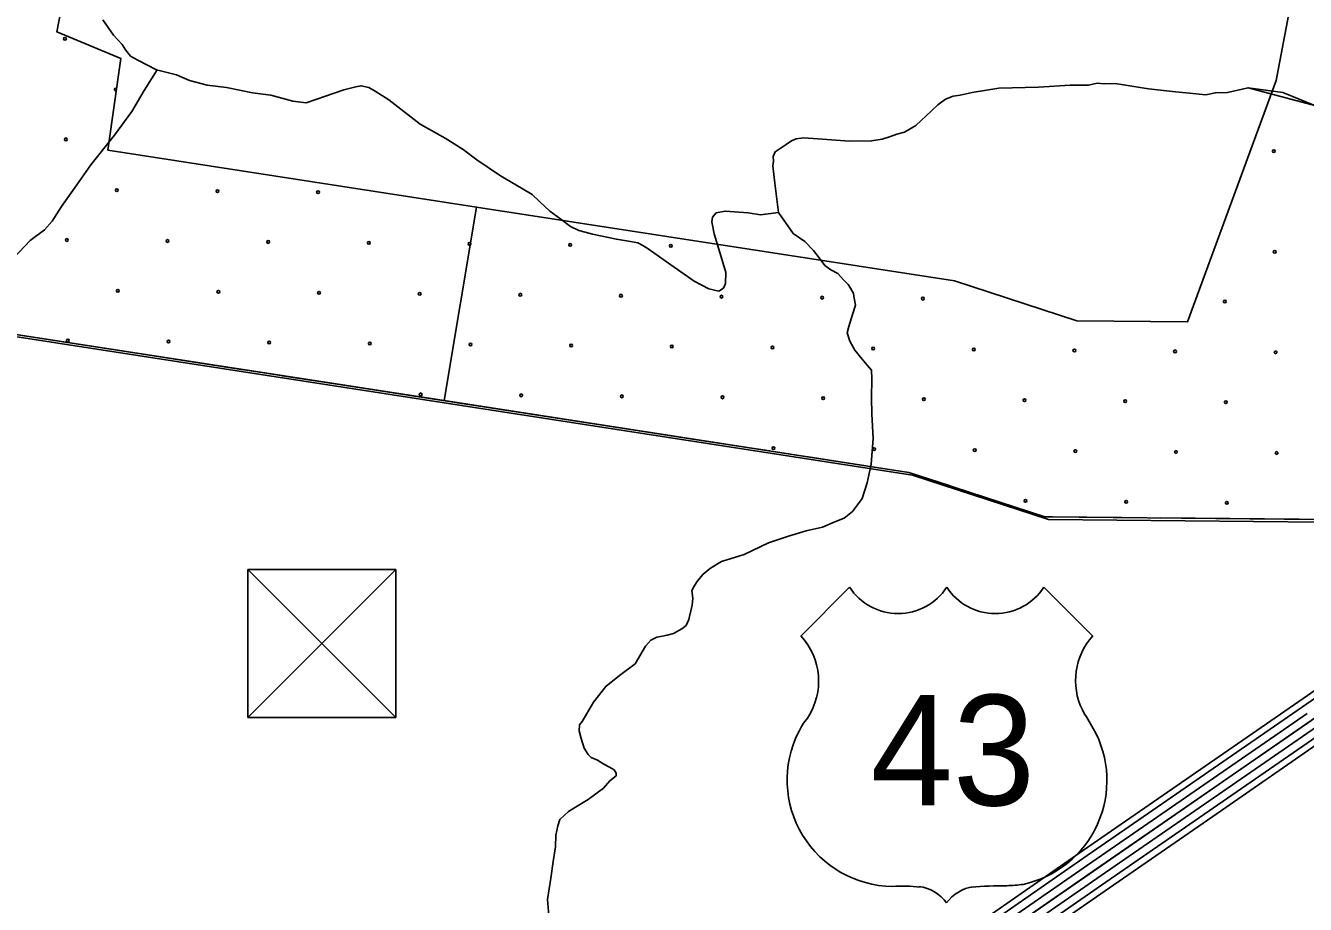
# Model space of a CAD drawing. Extents: x 1551132 to 1791609, y 378168 to 563823.
# Drawn here: x 1633033 to 1637923, y 471098 to 474457 of the extents above; entities that cross this region are included whole.
import ezdxf

# ---------------------------------------------------------------- set-up
doc = ezdxf.new("R2010")
doc.units = 0
for name, color, linetype in [('DESIGN - EROSION CONTROL - Devices', 7, 'Continuous'), ('DESIGN - SCRATCH - User 1', 7, 'Continuous'), ('DESIGN - TRAFFIC CONTROL PERMANENT - Pavement Marking', 7, 'Continuous'), ('DESIGN - TRAFFIC CONTROL PERMANENT - Pavement Marking Text', 7, 'Continuous'), ('DESIGN - TRANSPORTATION - Text', 7, 'Continuous'), ('SURVEY - CENTERLINE - Preliminary Text', 7, 'Continuous'), ('SURVEY - DRAINAGE - Bridge Deck with Text', 7, 'Continuous'), ('SURVEY - VEGETATION - Features with Text', 7, 'Continuous')]:
    doc.layers.add(name, color=color, linetype=linetype)

msp = doc.modelspace()

# ---------------------------------------------------------------- linework, layer by layer
at = {"layer": 'DESIGN - EROSION CONTROL - Devices'}
for centre in [(1633183.637, 474406.369), (1633183.637, 474406.369), (1633187.371, 474021.816), (1633187.371, 474021.816), (1637802.006, 473977.013), (1637802.006, 473977.013), (1633381.514, 473827.672), (1633381.514, 473827.672), (1633766.067, 473823.939), (1633766.067, 473823.939), (1634150.62, 473820.205), (1634150.62, 473820.205), (1633191.104, 473637.263), (1633191.104, 473637.263), (1633575.657, 473633.529), (1633575.657, 473633.529), (1633960.21, 473629.796), (1633960.21, 473629.796), (1634344.763, 473626.062), (1634344.763, 473626.062), (1635113.869, 473618.595), (1635113.869, 473618.595), (1635498.422, 473614.861), (1635498.422, 473614.861), (1637805.74, 473592.46), (1637805.74, 473592.46), (1633385.247, 473443.119), (1633385.247, 473443.119), (1633769.8, 473439.386), (1633769.8, 473439.386), (1634154.353, 473435.652), (1634154.353, 473435.652), (1634538.906, 473431.919), (1634538.906, 473431.919), (1634923.459, 473428.185), (1634923.459, 473428.185), (1635308.012, 473424.452), (1635308.012, 473424.452), (1635692.565, 473420.718), (1635692.565, 473420.718), (1636077.118, 473416.985), (1636077.118, 473416.985), (1636461.671, 473413.251), (1636461.671, 473413.251), (1637615.33, 473402.051), (1637615.33, 473402.051), (1633194.838, 473252.71), (1633194.838, 473252.71), (1633579.391, 473248.976), (1633579.391, 473248.976), (1633963.944, 473245.243), (1633963.944, 473245.243), (1634348.497, 473241.509), (1634348.497, 473241.509), (1634733.05, 473237.776), (1634733.05, 473237.776), (1635117.602, 473234.042), (1635117.602, 473234.042), (1635502.155, 473230.309), (1635502.155, 473230.309), (1635886.708, 473226.575), (1635886.708, 473226.575), (1636271.261, 473222.841), (1636271.261, 473222.841), (1636655.814, 473219.108), (1636655.814, 473219.108), (1637040.367, 473215.374), (1637040.367, 473215.374), (1637424.92, 473211.641), (1637424.92, 473211.641), (1637809.473, 473207.907), (1637809.473, 473207.907), (1634542.64, 473047.366), (1634542.64, 473047.366), (1634927.193, 473043.632), (1634927.193, 473043.632), (1635311.746, 473039.899), (1635311.746, 473039.899), (1635696.299, 473036.165), (1635696.299, 473036.165), (1636080.852, 473032.432), (1636080.852, 473032.432), (1636465.405, 473028.698), (1636465.405, 473028.698), (1636849.958, 473024.965), (1636849.958, 473024.965), (1637234.51, 473021.231), (1637234.51, 473021.231), (1637619.063, 473017.498), (1637619.063, 473017.498), (1635890.442, 472842.022), (1635890.442, 472842.022), (1636274.995, 472838.289), (1636274.995, 472838.289), (1636659.548, 472834.555), (1636659.548, 472834.555), (1637044.101, 472830.821), (1637044.101, 472830.821), (1637428.654, 472827.088), (1637428.654, 472827.088), (1637813.207, 472823.354), (1637813.207, 472823.354), (1636853.691, 472640.412), (1636853.691, 472640.412), (1637238.244, 472636.678), (1637238.244, 472636.678), (1637622.797, 472632.945), (1637622.797, 472632.945)]:
    msp.add_circle(centre, 5.28, dxfattribs=at)
for centre, start, end in [((1633377.78, 474212.225), 55.218053, 288.625932), ((1634729.316, 473622.329), 41.768386, 299.182899), ((1634729.316, 473622.329), 299.182899, 41.768386)]:
    msp.add_arc(centre, 5.28, start, end, dxfattribs=at)
at = {"layer": 'DESIGN - SCRATCH - User 1'}
for points in [[(1637811.814, 474246.282), (1637916.253, 474797.896), (1637347.833, 474980.992), (1637270.66, 475047.485), (1637325.426, 475090.653), (1637325.426, 475161.238), (1637316.143, 476094.138), (1635932.742, 476097.379)], [(1633782.317, 475004.924), (1633563.931, 474857.278), (1633181.357, 475452.06), (1633249.122, 475682.225), (1633016.336, 475747.843), (1632949.104, 475516.787), (1633180.632, 475451.519), (1633563.764, 474857.195), (1633336.044, 474713.449), (1633199.539, 474677.882), (1633151.99, 474432.834), (1633397.026, 474330.94), (1633347.302, 473980.597)], [(1636582.975, 473481.044), (1637050.289, 473328.232), (1637473.079, 473324.166), (1637811.814, 474246.282)], [(1633347.302, 473980.597), (1634756.277, 473763.067), (1634632.163, 473023.323)], [(1638520.322, 473999.967), (1638415.099, 473713.526), (1638630.361, 473636.283), (1638617.186, 473536.822), (1639169.656, 473350.317), (1639067.425, 472690.783), (1638776.848, 472650.132), (1638755.541, 472561.772), (1636927.284, 472579.363), (1636408.021, 472749.15)], [(1634632.163, 473023.323), (1634756.277, 473763.067), (1636582.975, 473481.044)], [(1634632.163, 473023.323), (1632507.763, 473351.305), (1632267.21, 473403.615)], [(1636408.021, 472749.15), (1634632.163, 473023.323)]]:
    msp.add_lwpolyline(points, dxfattribs=at)
at = {"layer": 'DESIGN - TRAFFIC CONTROL PERMANENT - Pavement Marking'}
for p, q in [((1634448.275, 472378.089), (1633882.574, 472378.075)), ((1634165.432, 472095.232), (1633882.574, 472378.075)), ((1633882.574, 472378.075), (1633882.588, 471812.374)), ((1634165.432, 472095.232), (1634448.275, 472378.089)), ((1634448.289, 471812.388), (1634448.275, 472378.089)), ((1633882.588, 471812.374), (1634165.432, 472095.232)), ((1634165.432, 472095.232), (1634448.289, 471812.388)), ((1633882.588, 471812.374), (1634448.289, 471812.388))]:
    msp.add_line(p, q, dxfattribs=at)
at = {"layer": 'DESIGN - TRAFFIC CONTROL PERMANENT - Pavement Marking Text'}
for points in [[(1638520.322, 473999.967), (1638415.099, 473713.526), (1638630.361, 473636.283), (1638617.186, 473536.822), (1639169.656, 473350.317), (1639067.425, 472690.783), (1638776.848, 472650.132), (1638755.541, 472561.772), (1636927.284, 472579.363), (1636408.021, 472749.15)], [(1638520.322, 473999.967), (1638415.099, 473713.526), (1638630.361, 473636.283), (1638617.186, 473536.822), (1639169.656, 473350.317), (1639067.425, 472690.783), (1638776.848, 472650.132), (1638755.541, 472561.772), (1636927.284, 472579.363), (1636408.021, 472749.15)], [(1638520.322, 473999.967), (1638415.099, 473713.526), (1638630.361, 473636.283), (1638617.186, 473536.822), (1639169.656, 473350.317), (1639067.425, 472690.783), (1638776.848, 472650.132), (1638755.541, 472561.772), (1636927.284, 472579.363), (1636408.021, 472749.15)], [(1638520.322, 473999.967), (1638415.099, 473713.526), (1638630.361, 473636.283), (1638617.186, 473536.822), (1639169.656, 473350.317), (1639067.425, 472690.783), (1638776.848, 472650.132), (1638755.541, 472561.772), (1636927.284, 472579.363), (1636408.021, 472749.15)], [(1638520.322, 473999.967), (1638415.099, 473713.526), (1638630.361, 473636.283), (1638617.186, 473536.822), (1639169.656, 473350.317), (1639067.425, 472690.783), (1638776.848, 472650.132), (1638755.541, 472561.772), (1636927.284, 472579.363), (1636408.021, 472749.15)], [(1638534.013, 473989.709), (1638428.791, 473703.268), (1638644.052, 473626.024), (1638630.877, 473526.563), (1639183.348, 473340.059), (1639081.116, 472680.525), (1638790.54, 472639.874), (1638769.232, 472551.513), (1636940.975, 472569.104), (1636421.712, 472738.892)], [(1632267.21, 473403.615), (1632507.763, 473351.305), (1636408.021, 472749.15)], [(1632267.21, 473403.615), (1632507.763, 473351.305), (1636408.021, 472749.15)], [(1632267.21, 473403.615), (1632507.763, 473351.305), (1636408.021, 472749.15)], [(1632267.21, 473403.615), (1632507.763, 473351.305), (1636408.021, 472749.15)], [(1632267.21, 473403.615), (1632507.763, 473351.305), (1636408.021, 472749.15)], [(1632280.902, 473393.356), (1632521.454, 473341.047), (1636421.712, 472738.892)]]:
    msp.add_lwpolyline(points, dxfattribs=at)
at = {"layer": 'DESIGN - TRANSPORTATION - Text'}
for points in [[(1633327.744, 474478.968), (1633369.043, 474420.334), (1633402.609, 474383.841), (1633414.367, 474363.649), (1633434.075, 474339.356), (1633461.908, 474324.981), (1633533.481, 474288.014), (1633609.279, 474269.021), (1633659.02, 474246.354), (1633726.835, 474229.47), (1633800.75, 474220.529), (1633900.522, 474199.236), (1633970.437, 474190.345), (1634054.185, 474167.252), (1634104.859, 474161.927), (1634178.849, 474186.695)], [(1632899.345, 473476.325), (1633051.334, 473634.738), (1633105.857, 473676.139), (1633134.282, 473709.848), (1633170.973, 473765.508), (1633238.163, 473860.852), (1633282.953, 473924.421), (1633372.368, 474037.524), (1633439.508, 474128.868), (1633486.49, 474208.436), (1633535.748, 474287.447)], [(1634178.849, 474186.695), (1634249.172, 474211.695), (1634295.305, 474223.037), (1634315.346, 474226.746), (1634345.237, 474220.304), (1634369.02, 474205.945), (1634420.527, 474173.161), (1634541.116, 474079.3), (1634636.305, 474025.866), (1634705.645, 473982.806), (1634757.069, 473944.014), (1634848.142, 473882.629), (1634927.423, 473835.419), (1634969.047, 473810.794), (1634996.655, 473784.36), (1635036.104, 473747.75), (1635077.644, 473717.108), (1635115.218, 473688.532), (1635146.993, 473674.057), (1635170.892, 473667.698), (1635198.758, 473659.29), (1635290.431, 473639.931), (1635344.271, 473631.139), (1635372.196, 473626.722), (1635392.037, 473616.422), (1635411.845, 473604.122), (1635498.926, 473542.787), (1635587.974, 473479.427), (1635643.531, 473450.585), (1635681.38, 473442.026), (1635699.538, 473453.776), (1635707.796, 473471.669), (1635708.396, 473513.703), (1635698.888, 473547.879), (1635664.514, 473660.49), (1635655.181, 473706.675), (1635657.439, 473724.658), (1635671.655, 473740.467), (1635705.746, 473747.976), (1635793.594, 473740.692), (1635841.468, 473733.984), (1635910.35, 473742.867), (1635966.373, 473662.09), (1636009.914, 473631.423), (1636043.397, 473596.897), (1636064.979, 473568.555), (1636086.562, 473540.212), (1636110.32, 473523.853), (1636136.094, 473509.461), (1636157.735, 473485.119), (1636175.468, 473466.844), (1636185.26, 473452.685), (1636196.968, 473432.493), (1636198.709, 473414.451), (1636204.326, 473388.342), (1636193.876, 473356.466), (1636179.177, 473306.631), (1636172.835, 473282.697), (1636182.368, 473250.521), (1636201.868, 473216.204), (1636229.367, 473181.77), (1636249.033, 473159.461), (1636264.733, 473139.21), (1636266.274, 473107.159), (1636265.216, 473033.099), (1636266.358, 472973.023), (1636271.007, 472878.853), (1636263.616, 472780.868), (1636248.6, 472709.016), (1636229.75, 472649.231), (1636211.425, 472625.472), (1636193.068, 472599.713), (1636160.718, 472574.162), (1636124.544, 472560.678), (1636078.262, 472539.328), (1636016.113, 472526.219), (1635947.848, 472505.194), (1635871.533, 472480.285), (1635778.944, 472435.592), (1635692.612, 472408.824), (1635650.272, 472383.415), (1635621.947, 472359.806), (1635601.623, 472336.081), (1635587.315, 472314.263), (1635579.098, 472298.371), (1635582.665, 472268.287), (1635580.29, 472242.295), (1635569.674, 472198.41), (1635567.499, 472186.427), (1635557.199, 472164.551), (1635541.008, 472150.776), (1635508.775, 472133.234), (1635484.709, 472127.575), (1635466.659, 472123.833), (1635444.626, 472120.15), (1635422.469, 472108.466), (1635402.136, 472084.741)], [(1635910.35, 473742.867), (1635895.659, 473854.554), (1635888.55, 473920.705), (1635890.784, 473938.689), (1635889.025, 473956.723), (1635897.259, 473974.632), (1635939.599, 474002.074), (1635959.765, 474015.808), (1635977.857, 474023.566), (1636005.881, 474027.183), (1636059.805, 474024.45), (1636181.585, 474014.775), (1636265.533, 474015.625), (1636305.599, 474023.083), (1636337.707, 474032.65), (1636361.814, 474042.334), (1636391.897, 474049.926), (1636434.204, 474075.368), (1636494.895, 474130.586), (1636519.194, 474154.27), (1636547.46, 474175.904), (1636577.593, 474187.496), (1636603.625, 474191.146), (1636649.716, 474200.521), (1636751.855, 474217.139), (1636903.802, 474221.064), (1637023.816, 474229.431), (1637093.756, 474228.472), (1637127.83, 474236.014), (1637153.779, 474233.656), (1637195.77, 474235.081), (1637323.409, 474215.322), (1637427.181, 474203.889), (1637467.088, 474199.347), (1637542.937, 474192.297), (1637579.011, 474199.814), (1637624.993, 474201.189), (1637703.958, 474219.256)], [(1637961.06, 474149.612), (1637836.763, 474201.28), (1637703.958, 474219.256), (1637967.593, 474149.071)], [(1635402.136, 472084.741), (1635362.828, 472018.031), (1635302.063, 471972.554), (1635249.664, 471931.078), (1635203.065, 471871.51), (1635176.583, 471825.742), (1635159.366, 471797.691), (1635150.15, 471783.974), (1635147.908, 471761.974), (1635155.558, 471731.848), (1635167.141, 471695.672), (1635182.849, 471671.471), (1635194.699, 471659.321), (1635218.557, 471649.046), (1635242.364, 471634.762), (1635264.197, 471622.512), (1635282.063, 471612.295), (1635285.988, 471606.245), (1635289.921, 471600.195), (1635289.805, 471590.186), (1635265.614, 471570.427), (1635241.339, 471542.651), (1635182.924, 471499.242), (1635134.658, 471469.733), (1635107.726, 471453.949), (1635074.201, 471422.332), (1635067.052, 471399.098), (1635059.552, 471362.413), (1635058.377, 471318.879), (1635048.452, 471262.402), (1635039.744, 471198.417), (1635026.844, 471116.449), (1635032.169, 471056.314)]]:
    msp.add_lwpolyline(points, dxfattribs=at)
at = {"layer": 'SURVEY - CENTERLINE - Preliminary Text'}
for points in [[(1638309.351, 472158.419), (1637898.16, 471873.97)], [(1638323.409, 472138.094), (1637912.218, 471853.644)], [(1638358.683, 472087.101), (1636645.456, 470901.944), (1636375.695, 470679.555), (1636208.049, 470466.466), (1636076.452, 470259.144), (1635966.555, 470009.62), (1635878.232, 469701.887), (1635789.042, 469278.026), (1635661.511, 468542.09), (1635534.047, 467814.163), (1635395.575, 466952.157), (1635274.269, 466246.214)], [(1637898.177, 471873.978), (1637486.978, 471589.529)], [(1637912.243, 471853.653), (1637501.045, 471569.203)], [(1637929.876, 471828.152), (1637518.677, 471543.703)], [(1637947.509, 471802.66), (1637536.31, 471518.21)], [(1637965.142, 471777.167), (1637553.943, 471492.718)], [(1637982.775, 471751.667), (1637571.576, 471467.217)], [(1637997.408, 471730.516), (1637586.209, 471446.067)], [(1637486.995, 471589.537), (1637075.796, 471305.08)], [(1637501.053, 471569.212), (1637089.854, 471284.754)], [(1637518.694, 471543.711), (1637107.495, 471259.253)], [(1637536.327, 471518.219), (1637125.128, 471233.761)], [(1637553.96, 471492.726), (1637142.761, 471208.269)], [(1637571.601, 471467.226), (1637160.402, 471182.768)], [(1637586.226, 471446.075), (1637175.027, 471161.618)], [(1637075.804, 471305.096), (1636664.614, 471020.639)], [(1637089.862, 471284.771), (1636678.672, 471000.313)], [(1637107.504, 471259.27), (1636696.313, 470974.813)], [(1637125.136, 471233.778), (1636713.946, 470949.32)], [(1637142.769, 471208.285), (1636731.579, 470923.828)], [(1637160.411, 471182.785), (1636749.22, 470898.327)], [(1637175.035, 471161.634), (1636763.845, 470877.177)]]:
    msp.add_lwpolyline(points, dxfattribs=at)
at = {"layer": 'SURVEY - DRAINAGE - Bridge Deck with Text'}
for p, q in [((1636181.501, 472310.525), (1635994.678, 472123.744)), ((1636923.834, 472310.542), (1637111.982, 472122.444))]:
    msp.add_line(p, q, dxfattribs=at)
for centre, radius, start, end in [((1636367.09, 472431.518), 221.533, 213.100569, 326.902078), ((1636738.258, 472431.535), 221.538, 213.102397, 326.900247), ((1635808.891, 471951.435), 254.225, 326.285306, 43.007869), ((1637299.127, 471953.546), 254.225, 137.856542, 206.084864), ((1638513.937, 472648.114), 1653.134, 209.194203, 212.04025), ((1636196.715, 471661.257), 230.917, 139.793564, 155.726308), ((1636757.841, 471572.133), 406.76, 282.341686, 29.285292), ((1636349.789, 471573.797), 406.76, 153.358853, 269.213508), ((1636383.991, 470530.959), 637.359, 83.921306, 93.578908), ((1636428.391, 471014.839), 152.535, 35.633392, 83.237081), ((1636675.544, 471014.844), 152.535, 97.781394, 144.193111), ((1636818.513, 468344.208), 2825.781, 90.731147, 93.493106), ((1636765.335, 471772.478), 602.963, 271.627047, 277.571425)]:
    msp.add_arc(centre, radius, start, end, dxfattribs=at)
at = {"layer": 'SURVEY - VEGETATION - Features with Text'}
for points in [[(1632934.503, 473285.42), (1633195.405, 473245.145)], [(1633343.643, 473222.252), (1633604.545, 473181.976)], [(1633604.537, 473181.976), (1633865.439, 473141.692)], [(1634013.686, 473118.808), (1634274.588, 473078.524)], [(1634274.58, 473078.533), (1634535.482, 473038.248)], [(1634683.72, 473015.364), (1634944.622, 472975.08)], [(1634944.614, 472975.08), (1635205.516, 472934.804)], [(1635353.754, 472911.912), (1635614.665, 472871.636)], [(1635614.656, 472871.636), (1635875.558, 472831.36)], [(1636023.797, 472808.468), (1636284.699, 472768.192)], [(1636284.69, 472768.192), (1636408.021, 472749.15)], [(1636561.717, 472698.899), (1636408.021, 472749.15)], [(1636956.658, 472579.079), (1636927.284, 472579.363), (1636704.281, 472652.281)], [(1637220.643, 472576.538), (1636956.658, 472579.079)], [(1637634.609, 472572.555), (1637370.631, 472575.096)], [(1637898.594, 472570.013), (1637634.609, 472572.555)]]:
    msp.add_lwpolyline(points, dxfattribs=at)

# ---------------------------------------------------------------- texts
at = {"layer": 'SURVEY - DRAINAGE - Bridge Deck with Text'}
msp.add_text('43', height=422.4043, rotation=0.001322, dxfattribs=at).set_placement((1636261.904, 471476.718))

doc.saveas('drawing.dxf')
